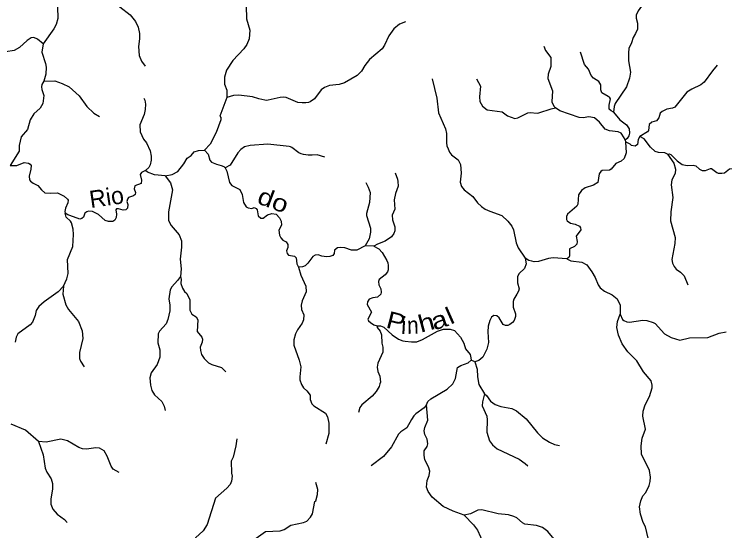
# Model space of a CAD drawing. Extents: x 320.3 to 346.3, y 7455.4 to 7483.3.
# Drawn here: x 340.058 to 343.374, y 7479.308 to 7481.721 of the extents above; entities that cross this region are included whole.
import ezdxf
from ezdxf.enums import TextEntityAlignment as Align

# ---------------------------------------------------------------- set-up
doc = ezdxf.new("R2010")
doc.units = 0
doc.header["$LTSCALE"] = 0.032
doc.layers.add('61', color=7, linetype='Continuous')
doc.layers.add('7', color=7, linetype='Continuous', lineweight=25)

msp = doc.modelspace()

# ---------------------------------------------------------------- linework, layer by layer
at = {"layer": '7'}
for p, q in [((341.0505, 7481.332), (341.0175, 7481.2451)), ((342.9087, 7481.1324), (342.9103, 7481.1254)), ((341.7365, 7480.6371), (341.6947, 7480.6391)), ((342.207, 7480.0963), (342.1893, 7480.1041))]:
    msp.add_line(p, q, dxfattribs=at)
for points in [[(341.2122, 7482.0079), (341.1934, 7481.9776), (341.1883, 7481.9549), (341.1856, 7481.9259), (341.1886, 7481.8917), (341.1918, 7481.8596), (341.1912, 7481.8464), (341.1809, 7481.8277), (341.1463, 7481.7824), (341.1395, 7481.7596), (341.142, 7481.699), (341.157, 7481.6464), (341.154, 7481.606), (341.1427, 7481.5794), (341.1288, 7481.5586), (341.0786, 7481.5045), (341.0483, 7481.4596), (341.039, 7481.4271), (341.0383, 7481.4085), (341.0396, 7481.3938), (341.0491, 7481.3661), (341.0505, 7481.332)], [(342.9746, 7481.8852), (342.9742, 7481.8496), (342.9897, 7481.7817), (342.9852, 7481.7591), (342.9692, 7481.7363), (342.9603, 7481.7172), (342.9598, 7481.7018), (342.9657, 7481.6787), (342.9656, 7481.651), (342.9573, 7481.6303), (342.946, 7481.6127), (342.9388, 7481.5874), (342.9261, 7481.5602), (342.9235, 7481.5408), (342.9244, 7481.5027), (342.9337, 7481.4508), (342.9292, 7481.4222), (342.9143, 7481.3821), (342.8616, 7481.3039), (342.8569, 7481.2898), (342.8542, 7481.2634)], [(340.4516, 7481.8588), (340.4562, 7481.8501), (340.4762, 7481.8351), (340.4902, 7481.8104), (340.5028, 7481.794), (340.599, 7481.7184), (340.6237, 7481.6872), (340.6358, 7481.6603), (340.6421, 7481.6303), (340.6424, 7481.6059), (340.637, 7481.5701), (340.6414, 7481.5284), (340.6521, 7481.5011), (340.6683, 7481.4775)], [(340.2603, 7481.7561), (340.2608, 7481.7003), (340.2528, 7481.6721), (340.2431, 7481.6527), (340.1924, 7481.5821)], [(341.8839, 7481.6859), (341.8562, 7481.6743), (341.8293, 7481.6527), (341.806, 7481.62), (341.786, 7481.5766), (341.7744, 7481.5595), (341.7152, 7481.5087), (341.6937, 7481.4813), (341.6788, 7481.4555), (341.6579, 7481.435), (341.5983, 7481.4006), (341.5735, 7481.3933), (341.5283, 7481.3885), (341.5053, 7481.3785), (341.4906, 7481.367), (341.4583, 7481.3262), (341.4392, 7481.311), (341.4307, 7481.3081), (341.4186, 7481.3064), (341.4019, 7481.3071), (341.3816, 7481.3092), (341.3269, 7481.3314), (341.3148, 7481.3333), (341.2986, 7481.3319), (341.2427, 7481.319), (341.235, 7481.3186), (341.2266, 7481.3201), (341.1987, 7481.3261), (341.1696, 7481.3346), (341.1053, 7481.3425), (341.0806, 7481.3412), (341.0505, 7481.332)], [(340.1924, 7481.5821), (340.1671, 7481.6051), (340.1494, 7481.6123), (340.1366, 7481.6112), (340.1185, 7481.5989), (340.0825, 7481.5659), (340.0571, 7481.5519), (340.0187, 7481.5458), (339.999, 7481.5369), (339.9611, 7481.5122), (339.921, 7481.5044), (339.8991, 7481.494), (339.8617, 7481.4896), (339.8499, 7481.4807), (339.8372, 7481.4767)], [(340.1924, 7481.5821), (340.1861, 7481.5438), (340.2034, 7481.4911), (340.2064, 7481.4734), (340.2055, 7481.4416), (340.1962, 7481.4088)], [(342.5291, 7481.5724), (342.5367, 7481.5511), (342.5618, 7481.5182), (342.561, 7481.4774), (342.5495, 7481.4409), (342.5478, 7481.4203), (342.5697, 7481.3635), (342.5669, 7481.3122), (342.5762, 7481.2908), (342.5828, 7481.2833)], [(342.8542, 7481.2634), (342.844, 7481.2689), (342.8341, 7481.2781), (342.8341, 7481.2957), (342.8398, 7481.325), (342.8358, 7481.3339), (342.8288, 7481.3366), (342.7998, 7481.353), (342.7957, 7481.3672), (342.7947, 7481.3911), (342.7853, 7481.4059), (342.7609, 7481.4226), (342.7504, 7481.4349), (342.737, 7481.4636), (342.7193, 7481.4867), (342.7005, 7481.5435)], [(343.3385, 7481.4823), (343.3155, 7481.4563), (343.2769, 7481.4038), (343.261, 7481.3904), (343.2198, 7481.3713), (343.1967, 7481.3562), (343.1403, 7481.2872), (343.1293, 7481.2821), (343.1028, 7481.2769), (343.0812, 7481.2662), (343.0727, 7481.2583), (343.0656, 7481.2371), (343.0551, 7481.2223), (343.0336, 7481.2163), (343.0212, 7481.2063), (343.0173, 7481.1775), (343.0134, 7481.1715), (342.9776, 7481.1492)], [(340.1962, 7481.4088), (340.1873, 7481.3925), (340.1856, 7481.3812), (340.1861, 7481.3694), (340.1954, 7481.3406), (340.1917, 7481.3037), (340.1789, 7481.2826), (340.1485, 7481.2558), (340.1328, 7481.2268), (340.1191, 7481.1819), (340.0896, 7481.1486), (340.0812, 7481.1075), (340.0806, 7481.0814), (340.0385, 7481.0149)], [(340.1962, 7481.4088), (340.2466, 7481.4093), (340.2816, 7481.397), (340.3139, 7481.381), (340.3609, 7481.3396), (340.3959, 7481.2904), (340.4294, 7481.2588), (340.4551, 7481.2434)], [(342.0078, 7481.4196), (342.03, 7481.3287), (342.0381, 7481.2597), (342.0704, 7481.1858), (342.0745, 7481.1643), (342.0749, 7481.1202), (342.0766, 7481.1057), (342.0826, 7481.0928), (342.0891, 7481.0771), (342.0987, 7481.0646), (342.1048, 7481.0586), (342.1292, 7481.0407), (342.1406, 7481.0182), (342.1438, 7480.9781), (342.1394, 7480.9357), (342.1453, 7480.9158), (342.1571, 7480.9013), (342.1974, 7480.869), (342.2199, 7480.8399), (342.2386, 7480.8222), (342.2552, 7480.8103), (342.2775, 7480.8011), (342.3327, 7480.7807), (342.3609, 7480.7536), (342.3794, 7480.7309), (342.387, 7480.7133), (342.3998, 7480.6534), (342.409, 7480.6291), (342.4422, 7480.582)], [(342.2146, 7481.4196), (342.2336, 7481.3847), (342.2296, 7481.3349), (342.2312, 7481.3128), (342.2425, 7481.2914), (342.265, 7481.2748), (342.334, 7481.2643), (342.3601, 7481.2469), (342.394, 7481.2341), (342.4083, 7481.2371), (342.455, 7481.2608), (342.4658, 7481.2623), (342.4974, 7481.2588), (342.5058, 7481.2605), (342.5632, 7481.2786), (342.5828, 7481.2833)], [(340.6619, 7481.3295), (340.6671, 7481.3198), (340.6699, 7481.3014), (340.6693, 7481.2765), (340.6636, 7481.2522), (340.6443, 7481.2038), (340.6457, 7481.1719), (340.6604, 7481.1374), (340.6745, 7481.1194), (340.6926, 7481.0833), (340.6971, 7481.0575), (340.6965, 7481.0395), (340.6913, 7481.018), (340.6852, 7481.0043), (340.6701, 7480.9911)], [(342.9087, 7481.1324), (342.9046, 7481.1441), (342.8893, 7481.165), (342.8752, 7481.1715), (342.8348, 7481.1768), (342.8157, 7481.1843), (342.7881, 7481.2159), (342.7656, 7481.2361), (342.7391, 7481.2412), (342.7121, 7481.2371), (342.6932, 7481.2389), (342.6039, 7481.2703), (342.5828, 7481.2833)], [(342.8542, 7481.2634), (342.8839, 7481.2281), (342.9143, 7481.2037), (342.9267, 7481.1848), (342.9281, 7481.166), (342.9255, 7481.1532), (342.9174, 7481.1399), (342.9087, 7481.1324)], [(341.0175, 7481.2451), (341.0219, 7481.2391), (341.0218, 7481.228), (341, 7481.1683), (340.9719, 7481.1133), (340.9458, 7481.0859)], [(342.9103, 7481.1254), (342.9128, 7481.0734), (342.9047, 7481.0466), (342.8906, 7481.0343), (342.8652, 7481.0238), (342.8439, 7480.9974), (342.8359, 7480.9925), (342.8013, 7480.9904), (342.7943, 7480.9859), (342.7876, 7480.976), (342.7807, 7480.9351), (342.7607, 7480.9228), (342.7216, 7480.9095), (342.7046, 7480.897), (342.6916, 7480.8779), (342.6875, 7480.834), (342.6829, 7480.8235), (342.6391, 7480.7875), (342.6345, 7480.7756), (342.6345, 7480.7621), (342.6383, 7480.7551), (342.6532, 7480.7455), (342.6749, 7480.7404), (342.6949, 7480.7314), (342.7009, 7480.723), (342.702, 7480.7144), (342.6802, 7480.6847), (342.6843, 7480.6588), (342.6826, 7480.647), (342.6717, 7480.6361), (342.6492, 7480.6245), (342.6483, 7480.592), (342.6459, 7480.585), (342.6361, 7480.578)], [(342.9776, 7481.1492), (342.9697, 7481.1362), (342.9665, 7481.1125), (342.955, 7481.1046), (342.9383, 7481.1084), (342.9323, 7481.1146), (342.9103, 7481.1254)], [(343.1057, 7481.0676), (343.094, 7481.0733), (343.0642, 7481.0753), (343.049, 7481.0801), (343.0268, 7481.0998), (342.9979, 7481.1383), (342.9776, 7481.1492)], [(341.5074, 7481.0535), (341.4707, 7481.0636), (341.4486, 7481.0625), (341.4287, 7481.0632), (341.408, 7481.0663), (341.3972, 7481.0691), (341.3864, 7481.0739), (341.3534, 7481.0976), (341.3469, 7481.1013), (341.3404, 7481.1024), (341.241, 7481.1134), (341.1588, 7481.1077), (341.1328, 7481.1011), (341.1144, 7481.0888), (341.1013, 7481.0732), (341.0659, 7481.0165), (341.0415, 7481.0033)], [(340.8652, 7481.048), (340.8841, 7481.0607), (340.8973, 7481.0779), (340.9176, 7481.0845), (340.9458, 7481.0859)], [(340.9458, 7481.0859), (340.9624, 7481.0666), (340.9702, 7481.0394), (340.9776, 7481.0303), (341.0011, 7481.0201), (341.0238, 7481.0148), (341.0362, 7481.0093), (341.0415, 7481.0033)], [(343.1057, 7481.0676), (343.114, 7481.0684), (343.1225, 7481.0651), (343.1508, 7481.036), (343.1746, 7481.0185), (343.1977, 7481.0135), (343.2256, 7481.0158), (343.2391, 7481.0127), (343.2561, 7480.9973), (343.268, 7480.9911), (343.2838, 7480.9912), (343.3062, 7481.0006), (343.3113, 7481.0001), (343.3367, 7480.9813), (343.3426, 7480.9785), (343.3595, 7480.9777), (343.3726, 7480.9804), (343.395, 7480.9979), (343.4153, 7481.0005)], [(343.1057, 7481.0676), (343.1358, 7481.0258), (343.1429, 7480.9968), (343.1427, 7480.9761), (343.1267, 7480.9466), (343.1229, 7480.9242), (343.1316, 7480.8642), (343.121, 7480.797), (343.1205, 7480.7559), (343.1414, 7480.6777), (343.1404, 7480.6495), (343.127, 7480.5746), (343.1294, 7480.5577), (343.1376, 7480.5421), (343.1469, 7480.5298), (343.1676, 7480.5164), (343.1838, 7480.4989), (343.2009, 7480.4574)], [(340.0385, 7481.0149), (340.0705, 7481.0147), (340.1038, 7481.0278), (340.1242, 7481.0255), (340.1328, 7481.0197), (340.1361, 7481.0136), (340.1356, 7480.9964), (340.1275, 7480.9644), (340.1294, 7480.9476), (340.1334, 7480.9408), (340.1456, 7480.9317), (340.1684, 7480.921), (340.1848, 7480.9007), (340.2013, 7480.8866), (340.228, 7480.8847), (340.2589, 7480.8871), (340.29, 7480.8706), (340.3068, 7480.8572), (340.3099, 7480.8526), (340.3085, 7480.8403), (340.2972, 7480.8148), (340.2938, 7480.7996), (340.2953, 7480.7912)], [(340.762, 7480.9656), (340.7953, 7480.972), (340.821, 7480.9864), (340.8496, 7481.0219), (340.8652, 7481.048)], [(340.6701, 7480.9911), (340.652, 7480.9813), (340.6456, 7480.9716), (340.6517, 7480.9463), (340.6495, 7480.9296), (340.62, 7480.9192), (340.6173, 7480.9058), (340.6229, 7480.8888), (340.6214, 7480.8786), (340.614, 7480.8727), (340.5915, 7480.8641), (340.5857, 7480.8566), (340.5835, 7480.8454), (340.5875, 7480.8324), (340.5863, 7480.8145), (340.5779, 7480.8072), (340.5666, 7480.805), (340.5438, 7480.8124), (340.5343, 7480.8111), (340.5319, 7480.8064), (340.5346, 7480.7876), (340.5328, 7480.7708), (340.5268, 7480.7591), (340.5184, 7480.7532), (340.4977, 7480.753), (340.4818, 7480.7571), (340.4514, 7480.786), (340.4236, 7480.7988), (340.4046, 7480.8008), (340.396, 7480.7979), (340.3875, 7480.7913), (340.3805, 7480.7733), (340.3728, 7480.7659), (340.3636, 7480.764), (340.3172, 7480.7801), (340.3079, 7480.7845), (340.2953, 7480.7912)], [(340.762, 7480.9656), (340.7116, 7480.9711), (340.6796, 7480.9834), (340.6701, 7480.9911)], [(341.0415, 7481.0033), (341.0502, 7480.9883), (341.0619, 7480.9342), (341.0737, 7480.92), (341.1104, 7480.9026), (341.1212, 7480.8791), (341.1282, 7480.8407), (341.1393, 7480.821), (341.1496, 7480.8158), (341.1669, 7480.814), (341.1775, 7480.8173), (341.187, 7480.8132), (341.1912, 7480.8067), (341.1966, 7480.7786), (341.2081, 7480.7678), (341.2199, 7480.7685), (341.2395, 7480.783), (341.2594, 7480.7903), (341.2802, 7480.7869), (341.2957, 7480.7691), (341.3033, 7480.7543), (341.305, 7480.7362), (341.2929, 7480.7118), (341.2955, 7480.6889), (341.3022, 7480.6761), (341.3114, 7480.6655), (341.3274, 7480.6573), (341.3338, 7480.6459), (341.3343, 7480.6319), (341.3281, 7480.6162), (341.3313, 7480.6026), (341.338, 7480.595), (341.3654, 7480.5909), (341.374, 7480.5832), (341.3772, 7480.5546), (341.385, 7480.539)], [(340.762, 7480.9656), (340.7871, 7480.9332), (340.7959, 7480.9008), (340.7774, 7480.7976), (340.778, 7480.7576), (340.7908, 7480.7335), (340.8272, 7480.6905), (340.8386, 7480.6629), (340.8387, 7480.6324), (340.8317, 7480.5773), (340.8372, 7480.5318), (340.8332, 7480.4962)], [(341.8356, 7480.9803), (341.8463, 7480.9507), (341.848, 7480.9393), (341.8498, 7480.9174), (341.8366, 7480.8836), (341.8304, 7480.8538), (341.8335, 7480.8104), (341.822, 7480.7818), (341.8223, 7480.7609), (341.8345, 7480.7273), (341.8335, 7480.7093), (341.8299, 7480.6962), (341.8186, 7480.6811), (341.789, 7480.6606), (341.7536, 7480.6473), (341.7365, 7480.6371)], [(341.6989, 7480.9352), (341.7098, 7480.9136), (341.7189, 7480.8878), (341.7153, 7480.8417), (341.7015, 7480.7907), (341.7012, 7480.7801), (341.72, 7480.7209), (341.7206, 7480.703), (341.7147, 7480.6713), (341.6947, 7480.6391)], [(340.2877, 7480.4501), (340.303, 7480.4844), (340.3096, 7480.5098), (340.3069, 7480.5752), (340.3306, 7480.6357), (340.3349, 7480.6916), (340.3331, 7480.7168), (340.3247, 7480.7465), (340.3201, 7480.7541), (340.2994, 7480.7725), (340.2953, 7480.7912)], [(341.6947, 7480.6391), (341.6557, 7480.6184), (341.6315, 7480.619), (341.5999, 7480.63), (341.5815, 7480.6318), (341.5657, 7480.6296), (341.5521, 7480.6184), (341.5504, 7480.603), (341.5444, 7480.5939), (341.5305, 7480.5886), (341.5143, 7480.5879), (341.493, 7480.5899), (341.4766, 7480.5966), (341.4628, 7480.5948), (341.451, 7480.5895), (341.4275, 7480.5579), (341.4147, 7480.546), (341.4025, 7480.5404), (341.385, 7480.539)], [(341.7365, 7480.6371), (341.7593, 7480.6242), (341.7753, 7480.6073), (341.7968, 7480.5703), (341.8014, 7480.5598), (341.8025, 7480.5464), (341.8023, 7480.5268), (341.7989, 7480.5169), (341.7887, 7480.5042), (341.7614, 7480.4812), (341.7571, 7480.4719), (341.7597, 7480.4568), (341.7687, 7480.4388), (341.7704, 7480.4229), (341.7682, 7480.4136), (341.7536, 7480.3995), (341.7313, 7480.3961), (341.714, 7480.3898), (341.7055, 7480.3777), (341.7044, 7480.3651), (341.7252, 7480.3297), (341.7079, 7480.2964), (341.7106, 7480.288), (341.7196, 7480.2803), (341.7358, 7480.2704), (341.7521, 7480.2652)], [(342.4422, 7480.582), (342.4462, 7480.555), (342.439, 7480.5324), (342.4145, 7480.5104), (342.4062, 7480.495), (342.4062, 7480.4662), (342.414, 7480.4382), (342.4116, 7480.4264), (342.4037, 7480.4131), (342.389, 7480.3898), (342.3864, 7480.3792), (342.3854, 7480.362), (342.3862, 7480.3529), (342.3963, 7480.321), (342.3971, 7480.3086), (342.3905, 7480.2894), (342.3826, 7480.2812), (342.37, 7480.2712), (342.3611, 7480.2675), (342.3495, 7480.267), (342.3396, 7480.272), (342.3199, 7480.3033), (342.3101, 7480.3119), (342.2962, 7480.3128), (342.285, 7480.3052), (342.277, 7480.2901), (342.2696, 7480.2643), (342.2679, 7480.2376), (342.2708, 7480.1875), (342.2629, 7480.1559), (342.2446, 7480.1193), (342.2255, 7480.1025), (342.207, 7480.0963)], [(342.6361, 7480.578), (342.5722, 7480.5822), (342.5508, 7480.5798), (342.5048, 7480.5663), (342.4845, 7480.5643), (342.4725, 7480.5666), (342.4593, 7480.5701), (342.4422, 7480.582)], [(342.6361, 7480.578), (342.6551, 7480.5683), (342.7069, 7480.5627), (342.7298, 7480.5497), (342.7535, 7480.5171), (342.7686, 7480.4905), (342.7821, 7480.4574), (342.7923, 7480.4424), (342.8124, 7480.4268), (342.8472, 7480.4105), (342.8711, 7480.3919), (342.8846, 7480.3618), (342.8848, 7480.319)], [(341.385, 7480.539), (341.3959, 7480.5022), (341.4182, 7480.4499), (341.4196, 7480.4245), (341.4009, 7480.3813), (341.396, 7480.3618), (341.3983, 7480.3412), (341.4088, 7480.3168), (341.4073, 7480.2934), (341.4012, 7480.2782), (341.3791, 7480.2461), (341.3707, 7480.2278), (341.362, 7480.1999), (341.3632, 7480.1743), (341.3877, 7480.1046), (341.3951, 7480.073), (341.3902, 7480.0263), (341.3909, 7480.0136), (341.3981, 7479.9912), (341.4069, 7479.9763), (341.4225, 7479.9623), (341.4383, 7479.941), (341.439, 7479.9216), (341.4459, 7479.9008), (341.4559, 7479.891), (341.5103, 7479.8572), (341.5201, 7479.8401), (341.5263, 7479.8105), (341.5256, 7479.763), (341.5122, 7479.7124)], [(340.8332, 7480.4962), (340.8203, 7480.477), (340.7929, 7480.4474), (340.7847, 7480.4332), (340.7798, 7480.3909), (340.784, 7480.3618), (340.7832, 7480.3347), (340.7744, 7480.2951), (340.7661, 7480.2745), (340.7361, 7480.2409), (340.7294, 7480.2282), (340.7278, 7480.186), (340.7376, 7480.153), (340.737, 7480.1195), (340.7241, 7480.0844), (340.6974, 7480.0464), (340.6905, 7480.0228), (340.6934, 7479.9883), (340.7005, 7479.9625), (340.7128, 7479.9431), (340.7467, 7479.9121), (340.7581, 7479.8892), (340.7616, 7479.8701)], [(340.8332, 7480.4962), (340.8374, 7480.4828), (340.8359, 7480.4626), (340.8422, 7480.441), (340.8527, 7480.425), (340.8639, 7480.4165), (340.8768, 7480.3872), (340.8778, 7480.3381), (340.8867, 7480.3204), (340.906, 7480.3076), (340.9146, 7480.2938), (340.9115, 7480.2383), (340.9326, 7480.212), (340.9362, 7480.2024), (340.9347, 7480.1883), (340.9254, 7480.1656), (340.9266, 7480.1501), (340.9315, 7480.1306), (340.9441, 7480.1124), (340.9647, 7480.0916), (340.9796, 7480.0838), (341.0251, 7480.0708), (341.0456, 7480.0503)], [(340.2877, 7480.4501), (340.2622, 7480.4247), (340.1968, 7480.3771), (340.173, 7480.3561), (340.16, 7480.3372), (340.156, 7480.3129), (340.1428, 7480.2817), (340.1327, 7480.2698), (340.0752, 7480.2277), (340.0668, 7480.2128), (340.0617, 7480.1886)], [(340.2877, 7480.4501), (340.2846, 7480.4132), (340.2978, 7480.363), (340.3108, 7480.3416), (340.3571, 7480.2849), (340.3751, 7480.2424), (340.3777, 7480.2061), (340.3629, 7480.1403), (340.3626, 7480.1122), (340.367, 7480.0999), (340.3835, 7480.0744)], [(343.0158, 7479.273), (343.0042, 7479.3263), (342.9922, 7479.3469), (342.9794, 7479.3847), (342.976, 7479.4193), (342.9814, 7479.4482), (342.9916, 7479.4717), (343.0044, 7479.487), (343.0203, 7479.5195), (343.0259, 7479.538), (343.0276, 7479.5583), (343.0229, 7479.589), (342.9856, 7479.6661), (342.9829, 7479.7045), (342.9879, 7479.7401), (343.0029, 7479.7829), (342.991, 7479.8431), (342.992, 7479.8672), (343.0021, 7479.8962), (343.0222, 7479.9354), (343.0351, 7479.9752), (343.0351, 7479.9877), (343.0306, 7480.008), (342.9934, 7480.0502), (342.9629, 7480.1024), (342.9207, 7480.143), (342.8951, 7480.1804), (342.8782, 7480.2213), (342.8703, 7480.2577), (342.8733, 7480.2858), (342.8848, 7480.319)], [(342.8848, 7480.319), (342.8961, 7480.2951), (342.9026, 7480.2895), (342.917, 7480.2834), (342.9292, 7480.2828), (342.9904, 7480.2923), (343.0091, 7480.2903), (343.0389, 7480.2804), (343.0482, 7480.2759), (343.0925, 7480.2275), (343.1235, 7480.21), (343.1636, 7480.1976), (343.2083, 7480.2095), (343.2947, 7480.2109), (343.3479, 7480.2303), (343.3795, 7480.2374)], [(341.7521, 7480.2652), (341.7515, 7480.2571), (341.7652, 7480.2398), (341.7714, 7480.2232), (341.7724, 7480.1842), (341.7784, 7480.1649), (341.7782, 7480.1427), (341.755, 7480.0903), (341.7512, 7480.0718), (341.7541, 7480.0526), (341.7633, 7480.0306), (341.7671, 7480.0019), (341.7644, 7479.9936), (341.7608, 7479.9822), (341.747, 7479.9585), (341.7285, 7479.9368), (341.6793, 7479.8958), (341.6709, 7479.8835), (341.6635, 7479.8604)], [(341.7521, 7480.2652), (341.7665, 7480.2656), (341.7822, 7480.2589), (341.8214, 7480.2235), (341.851, 7480.2028), (341.8706, 7480.1944), (341.8814, 7480.1929), (341.9122, 7480.1897), (341.9361, 7480.1912), (341.963, 7480.2007), (342.0329, 7480.2398), (342.0605, 7480.25), (342.0916, 7480.249), (342.1126, 7480.2427), (342.1404, 7480.2115), (342.1554, 7480.1847), (342.1628, 7480.1572), (342.1852, 7480.1315), (342.1881, 7480.116), (342.1893, 7480.1041)], [(341.982, 7479.8966), (341.9877, 7479.9112), (342.0014, 7479.9246), (342.0777, 7479.9691), (342.104, 7479.9942), (342.1172, 7480.0184), (342.1257, 7480.0702), (342.1425, 7480.0799), (342.1758, 7480.0922), (342.1893, 7480.1041)], [(342.207, 7480.0963), (342.2175, 7480.0627), (342.2193, 7480.0276), (342.2259, 7479.9912), (342.2516, 7479.9479)], [(342.2516, 7479.9479), (342.2429, 7479.9108), (342.2415, 7479.8915), (342.2628, 7479.8427), (342.2649, 7479.8261), (342.263, 7479.7678), (342.2761, 7479.7273), (342.2902, 7479.7087), (342.312, 7479.6901), (342.414, 7479.6424), (342.4415, 7479.622), (342.4548, 7479.6108)], [(342.2516, 7479.9479), (342.2619, 7479.9403), (342.2797, 7479.914), (342.302, 7479.8978), (342.3287, 7479.889), (342.3802, 7479.8797), (342.4021, 7479.8675), (342.4462, 7479.8301), (342.4993, 7479.7656), (342.5226, 7479.7425), (342.555, 7479.7214), (342.5795, 7479.7108), (342.6016, 7479.7059)], [(341.982, 7479.8966), (341.9713, 7479.8815), (341.9315, 7479.8541), (341.9232, 7479.8452), (341.9109, 7479.8282), (341.8902, 7479.7888), (341.8616, 7479.7701), (341.8511, 7479.7591), (341.8176, 7479.6993), (341.7814, 7479.655), (341.723, 7479.611)], [(342.1572, 7479.3813), (342.1055, 7479.3992), (342.059, 7479.4213), (342.0086, 7479.4644), (341.9901, 7479.4916), (341.9819, 7479.5112), (341.9841, 7479.5433), (341.9933, 7479.5655), (341.9977, 7479.5859), (341.9916, 7479.6068), (341.9741, 7479.6391), (341.9701, 7479.6604), (341.9714, 7479.681), (341.9848, 7479.7016), (341.9882, 7479.7139), (341.9854, 7479.7364), (341.9742, 7479.7581), (341.9709, 7479.7749), (341.9735, 7479.7909), (341.9885, 7479.825), (341.982, 7479.8966)], [(340.1711, 7479.7243), (340.1098, 7479.7778), (340.0427, 7479.8052)], [(340.5468, 7479.5804), (340.5187, 7479.5961), (340.5097, 7479.6091), (340.4911, 7479.6567), (340.4775, 7479.6816), (340.4561, 7479.694), (340.4386, 7479.6952), (340.3952, 7479.6885), (340.3759, 7479.6913), (340.3594, 7479.6974), (340.3064, 7479.7278), (340.2745, 7479.7356), (340.2069, 7479.7218), (340.1711, 7479.7243)], [(341.0963, 7479.7381), (341.0922, 7479.7048), (341.0787, 7479.651), (341.0705, 7479.6331), (341.0721, 7479.5773), (341.0754, 7479.5634), (341.0718, 7479.5395), (341.0647, 7479.524), (341.0503, 7479.5072), (340.9965, 7479.4601), (340.9581, 7479.3373), (340.9394, 7479.3074), (340.9043, 7479.2749), (340.8981, 7479.2594)], [(340.1711, 7479.7243), (340.1928, 7479.6633), (340.2015, 7479.6006), (340.2092, 7479.5823), (340.2296, 7479.5504), (340.2367, 7479.5279), (340.2363, 7479.5017), (340.2286, 7479.4578), (340.2292, 7479.4316), (340.2386, 7479.4095), (340.2583, 7479.3847), (340.2916, 7479.3607), (340.3054, 7479.3471)], [(340.8981, 7479.2594), (340.9248, 7479.2666), (340.9553, 7479.2666), (341.0611, 7479.2514), (341.0843, 7479.2507), (341.1345, 7479.2684), (341.1867, 7479.2732), (341.2296, 7479.3051), (341.299, 7479.307), (341.3173, 7479.3144), (341.3483, 7479.3344), (341.407, 7479.3464), (341.4237, 7479.3525), (341.4408, 7479.3718), (341.4495, 7479.3869), (341.4602, 7479.4443), (341.4648, 7479.448), (341.4724, 7479.4777), (341.4739, 7479.5008), (341.4648, 7479.5338)], [(342.6209, 7479.2313), (342.5703, 7479.278), (342.5474, 7479.3037), (342.5233, 7479.3226), (342.495, 7479.3329), (342.4402, 7479.339), (342.4295, 7479.3455), (342.4035, 7479.3681), (342.3894, 7479.3749), (342.3635, 7479.3818), (342.3154, 7479.3863), (342.2392, 7479.4054), (342.2205, 7479.4039), (342.1871, 7479.3863), (342.1572, 7479.3813)], [(342.1572, 7479.3813), (342.2015, 7479.3359), (342.22, 7479.3103), (342.2614, 7479.2175), (342.2892, 7479.1699), (342.3216, 7479.1439), (342.3976, 7479.0985), (342.4485, 7479.0508), (342.4755, 7479.0351), (342.5016, 7479.0253), (342.5356, 7478.9963)]]:
    msp.add_lwpolyline(points, dxfattribs=at)

# ---------------------------------------------------------------- texts
at = {"layer": '61'}
for s, rotation, p in [('Rio', 8.238, (340.494, 7480.8268)), ('i', 356.782, (341.8734, 7480.227))]:
    msp.add_text(s, height=0.08, rotation=rotation, dxfattribs=at).set_placement(p, align=Align.CENTER)
for s, rotation, width, p in [('do', 339.361, 1.2, (341.2526, 7480.8144)), ('P', 345.685, 1.2, (341.8294, 7480.2473)), ('l', 23.92, 1.2, (342.1065, 7480.2763)), ('h', 15.116, 1.25, (341.9908, 7480.2424)), ('a', 18.379, 1.25, (342.053, 7480.2549)), ('n', 1.658, 0.9, (341.9191, 7480.2283))]:
    msp.add_text(s, height=0.08, rotation=rotation, dxfattribs=dict(at, width=width)).set_placement(p, align=Align.CENTER)

doc.saveas('drawing.dxf')
